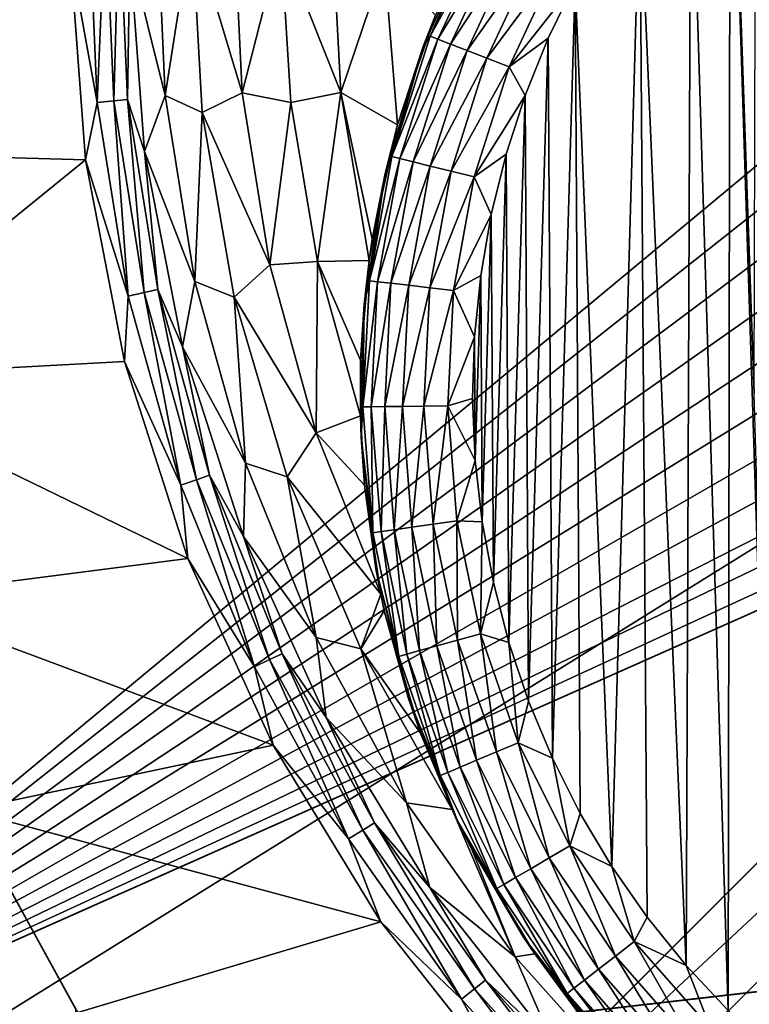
# Model space of a CAD drawing. Header units: metres. Extents: x -205 to 205, y -104 to 104.
# Tile 304 of 656: x -59.9 to -53.41, y -53.5 to -44.76. Entities that reach past the tile are written whole.
import ezdxf

# ---------------------------------------------------------------- set-up
doc = ezdxf.new("R2010")
doc.units = ezdxf.units.M
doc.layers.add('solid_01_2-CONSUMER_EHM_BOX_SW0001', color=7, linetype='CONTINUOUS')

msp = doc.modelspace()

# ---------------------------------------------------------------- linework, layer by layer
at = {"layer": 'solid_01_2-CONSUMER_EHM_BOX_SW0001'}
for points in [[(-200.010849, -74.958488), (-200.010773, 75.041512), (-0.010778, 75.04142)], [(-0.010849, -74.95858), (-200.010849, -74.958488), (-0.010778, 75.04142)], [(-43.000065, -37.458561, 75), (-63.601807, -24.424149, 75), (-63.60397, -54.56757, 75)], [(-42.945229, -38.233303, 75), (-43.000065, -37.458561, 75), (-63.60397, -54.56757, 75)], [(-61.60397, -54.567715, 72), (-61.602749, -37.567715, 72), (-45.893673, -44.798588, 72)], [(-61.602749, -37.567715, 72), (-46.696651, -43.758213, 72), (-45.893673, -44.798588, 72)], [(-42.77953, -39.000404, 75), (-42.945229, -38.233303, 75), (-63.60397, -54.56757, 75)], [(-42.505062, -39.738918, 75), (-42.77953, -39.000404, 75), (-63.60397, -54.56757, 75)], [(-42.128551, -40.429611, 75), (-42.505062, -39.738918, 75), (-63.60397, -54.56757, 75)], [(-41.657528, -41.059326, 75), (-42.128551, -40.429611, 75), (-63.60397, -54.56757, 75)], [(-41.100834, -41.616024, 75), (-41.657528, -41.059326, 75), (-63.60397, -54.56757, 75)], [(-53.370201, -48.079899, 13.5), (-53.35265, -41.170635, 13.5), (-53.584965, -42.00462, 13.5)], [(-40.471119, -42.087048, 75), (-41.100834, -41.616024, 75), (-63.60397, -54.56757, 75)], [(-53.584965, -42.00462, 13.5), (-53.93261, -42.79221, 13.5), (-53.601521, -53.559906, 13.5)], [(-53.584965, -42.00462, 13.5), (-53.601521, -53.559906, 13.5), (-53.199638, -53.934273, 13.5)], [(-53.370201, -48.079899, 13.5), (-53.584965, -42.00462, 13.5), (-53.199638, -53.934273, 13.5)], [(-39.780426, -42.463554, 75), (-40.471119, -42.087048, 75), (-63.60397, -54.56757, 75)], [(-39.041912, -42.738026, 75), (-39.780426, -42.463554, 75), (-63.60397, -54.56757, 75)], [(-38.274811, -42.903725, 75), (-39.041912, -42.738026, 75), (-63.60397, -54.56757, 75)], [(-53.93261, -42.79221, 13.5), (-54.384686, -43.515491, 13.5), (-53.97588, -53.158016, 13.5)], [(-53.93261, -42.79221, 13.5), (-53.97588, -53.158016, 13.5), (-53.601521, -53.559906, 13.5)], [(-37.500069, -42.958565, 75), (-38.274811, -42.903725, 75), (-63.60397, -54.56757, 75)], [(38.274673, -42.903759, 75), (-63.60397, -54.56757, 75), (63.596031, -54.576706, 75)], [(38.274673, -42.903759, 75), (37.499931, -42.958599, 75), (-63.60397, -54.56757, 75)], [(37.499931, -42.958599, 75), (-37.500069, -42.958565, 75), (-63.60397, -54.56757, 75)], [(-54.384686, -43.515491, 13.5), (-54.959209, -44.432053, 13.5), (-54.634624, -52.279915, 13.5)], [(-54.384686, -43.515491, 13.5), (-54.634624, -52.279915, 13.5), (-54.320827, -52.730629, 13.5)], [(-54.384686, -43.515491, 13.5), (-54.320827, -52.730629, 13.5), (-53.97588, -53.158016, 13.5)], [(-59.447224, -44.171642, 1.571667), (-59.205933, -45.493771, 1.656628), (-59.281914, -43.753517, 1.656628)], [(-59.134548, -43.755497, 1.771182), (-59.281914, -43.753517, 1.656628), (-59.205933, -45.493771, 1.656628)], [(-59.059299, -45.478954, 1.771182), (-59.134548, -43.755497, 1.771182), (-59.205933, -45.493771, 1.656628)], [(-59.01104, -43.757153, 1.911131), (-59.134548, -43.755497, 1.771182), (-59.059299, -45.478954, 1.771182)], [(-58.936405, -45.466537, 1.911131), (-59.01104, -43.757153, 1.911131), (-59.059299, -45.478954, 1.771182)], [(-58.915657, -44.166676, 2.071429), (-59.01104, -43.757153, 1.911131), (-58.936405, -45.466537, 1.911131)], [(-58.675774, -43.761654, 2.474663), (-58.915657, -44.166676, 2.071429), (-58.60281, -45.432835, 2.474663)], [(-58.675774, -43.761654, 2.474663), (-58.60281, -45.432835, 2.474663), (-58.365566, -43.922802, 2.826262)], [(-62.034679, -45.926582, 1.571667), (-59.447224, -44.171642, 1.571667), (-62.143181, -43.88271, 1.571667)], [(-58.365566, -43.922802, 2.826262), (-57.918594, -45.407337, 3.113388), (-57.993515, -43.861622, 3.113388)], [(-57.574543, -44.063522, 3.325905), (-57.993515, -43.861622, 3.113388), (-57.918594, -45.407337, 3.113388)], [(-57.043732, -45.404381, 3.45631), (-57.123497, -43.888855, 3.45631), (-57.574543, -44.063522, 3.325905)], [(-56.654812, -44.257248, 3.5), (-57.123497, -43.888855, 3.45631), (-57.043732, -45.404381, 3.45631)], [(-56.248302, -44.904716, 12.721526), (-55.773788, -43.888298, 12.721477), (-55.821178, -43.923458, 12.5)], [(-55.709034, -43.923767, 12.933121), (-55.773788, -43.888298, 12.721477), (-56.248302, -44.904716, 12.721526)], [(-58.60281, -45.432835, 2.474663), (-58.273331, -45.583607, 2.826262), (-58.365566, -43.922802, 2.826262)], [(-58.365566, -43.922802, 2.826262), (-58.273331, -45.583607, 2.826262), (-57.918594, -45.407337, 3.113388)], [(-56.309845, -44.99577, 12.5), (-55.821178, -43.923458, 12.5), (-56.200169, -44.718945, 3.5)], [(-56.248302, -44.904716, 12.721526), (-55.821178, -43.923458, 12.5), (-56.309845, -44.99577, 12.5)], [(-55.709034, -43.923767, 12.933121), (-56.248302, -44.904716, 12.721526), (-56.179523, -44.931587, 12.933167)], [(-55.709034, -43.923767, 12.933121), (-56.179523, -44.931587, 12.933167), (-55.604565, -43.980988, 13.123003)], [(-56.179523, -44.931587, 12.933167), (-56.068565, -44.974937, 13.123043), (-55.604565, -43.980988, 13.123003)], [(-55.604565, -43.980988, 13.123003), (-56.068565, -44.974937, 13.123043), (-55.465626, -44.057095, 13.281584)], [(-57.487736, -45.494236, 3.325905), (-57.574543, -44.063522, 3.325905), (-57.918594, -45.407337, 3.113388)], [(-57.043732, -45.404381, 3.45631), (-57.574543, -44.063522, 3.325905), (-57.487736, -45.494236, 3.325905)], [(-56.068565, -44.974937, 13.123043), (-55.921001, -45.032593, 13.281615), (-55.465626, -44.057095, 13.281584)], [(-55.465626, -44.057095, 13.281584), (-55.921001, -45.032593, 13.281615), (-55.299194, -44.148254, 13.400893)], [(-55.921001, -45.032593, 13.281615), (-55.744247, -45.10165, 13.400916), (-55.299194, -44.148254, 13.400893)], [(-55.299194, -44.148254, 13.400893), (-55.744247, -45.10165, 13.400916), (-55.11364, -44.249893, 13.474939)], [(-62.034679, -45.926582, 1.571667), (-59.312168, -46.002186, 1.571667), (-59.447224, -44.171642, 1.571667)], [(-59.447224, -44.171642, 1.571667), (-59.312168, -46.002186, 1.571667), (-59.205933, -45.493771, 1.656628)], [(-58.786167, -45.930004, 2.071429), (-58.915657, -44.166676, 2.071429), (-58.936405, -45.466537, 1.911131)], [(-58.60281, -45.432835, 2.474663), (-58.915657, -44.166676, 2.071429), (-58.786167, -45.930004, 2.071429)], [(-55.744247, -45.10165, 13.400916), (-55.54718, -45.178642, 13.474951), (-55.11364, -44.249893, 13.474939)], [(-55.11364, -44.249893, 13.474939), (-55.54718, -45.178642, 13.474951), (-54.959209, -44.432053, 13.5)], [(-44.356373, -44.322094, 63.120499), (-59.312485, -59.276058, 69), (-59.8363, -58.739212, 69)], [(-44.356373, -44.322094, 63.120499), (-59.8363, -58.739212, 69), (-50.740128, -49.644348, 65.42598)], [(-44.356373, -44.322094, 63.120499), (-49.73373, -50.759262, 65.447258), (-59.312485, -59.276058, 69)], [(-56.539078, -45.691349, 3.5), (-56.654812, -44.257248, 3.5), (-57.043732, -45.404381, 3.45631)], [(-56.200169, -44.718945, 3.5), (-56.654812, -44.257248, 3.5), (-56.539078, -45.691349, 3.5)], [(-55.54718, -45.178642, 13.474951), (-55.199123, -44.922646, 13.5), (-54.959209, -44.432053, 13.5)], [(-54.959209, -44.432053, 13.5), (-55.199123, -44.922646, 13.5), (-55.162643, -51.317665, 13.5)], [(-54.959209, -44.432053, 13.5), (-55.162643, -51.317665, 13.5), (-54.915691, -51.808147, 13.5)], [(-54.959209, -44.432053, 13.5), (-54.915691, -51.808147, 13.5), (-54.634624, -52.279915, 13.5)], [(-56.309845, -44.99577, 12.5), (-56.200169, -44.718945, 3.5), (-56.539078, -45.691349, 3.5)], [(-61.60397, -54.567715, 72), (-45.893673, -44.798588, 72), (-60.05587, -58.958752, 72)], [(-60.05587, -58.958752, 69), (-60.05587, -58.958752, 72), (-45.893673, -44.798588, 72)], [(-60.05587, -58.958752, 69), (-45.893673, -44.798588, 72), (-59.8363, -58.739212, 69)], [(-50.740128, -49.644348, 65.42598), (-59.8363, -58.739212, 69), (-45.893673, -44.798588, 72)], [(-56.58849, -45.973614, 12.721576), (-56.248302, -44.904716, 12.721526), (-56.309845, -44.99577, 12.5)], [(-56.179523, -44.931587, 12.933167), (-56.248302, -44.904716, 12.721526), (-56.58849, -45.973614, 12.721576)], [(-56.179523, -44.931587, 12.933167), (-56.58849, -45.973614, 12.721576), (-56.516823, -45.99144, 12.933213)], [(-56.179523, -44.931587, 12.933167), (-56.516823, -45.99144, 12.933213), (-56.068565, -44.974937, 13.123043)], [(-55.54718, -45.178642, 13.474951), (-55.404644, -45.430988, 13.5), (-55.199123, -44.922646, 13.5)], [(-55.199123, -44.922646, 13.5), (-55.404644, -45.430988, 13.5), (-55.374268, -50.81086, 13.5)], [(-55.199123, -44.922646, 13.5), (-55.374268, -50.81086, 13.5), (-55.162643, -51.317665, 13.5)], [(-56.649998, -46.124016, 12.5), (-56.309845, -44.99577, 12.5), (-56.539078, -45.691349, 3.5)], [(-56.58849, -45.973614, 12.721576), (-56.309845, -44.99577, 12.5), (-56.649998, -46.124016, 12.5)], [(-56.516823, -45.99144, 12.933213), (-56.401211, -46.020199, 13.123083), (-56.068565, -44.974937, 13.123043)], [(-56.068565, -44.974937, 13.123043), (-56.401211, -46.020199, 13.123083), (-55.921001, -45.032593, 13.281615)], [(-56.401211, -46.020199, 13.123083), (-56.247463, -46.058445, 13.281647), (-55.921001, -45.032593, 13.281615)], [(-55.921001, -45.032593, 13.281615), (-56.247463, -46.058445, 13.281647), (-55.744247, -45.10165, 13.400916)], [(-56.247463, -46.058445, 13.281647), (-56.063301, -46.104259, 13.400938), (-55.744247, -45.10165, 13.400916)], [(-55.744247, -45.10165, 13.400916), (-56.063301, -46.104259, 13.400938), (-55.54718, -45.178642, 13.474951)], [(-56.063301, -46.104259, 13.400938), (-55.857983, -46.155334, 13.474962), (-55.54718, -45.178642, 13.474951)], [(-55.54718, -45.178642, 13.474951), (-55.857983, -46.155334, 13.474962), (-55.404644, -45.430988, 13.5)], [(-58.936405, -45.466537, 1.911131), (-59.059299, -45.478954, 1.771182), (-58.788292, -47.182636, 1.771182)], [(-58.66761, -47.156307, 1.911131), (-58.936405, -45.466537, 1.911131), (-58.788292, -47.182636, 1.771182)], [(-58.786167, -45.930004, 2.071429), (-58.936405, -45.466537, 1.911131), (-58.66761, -47.156307, 1.911131)], [(-58.60281, -45.432835, 2.474663), (-58.786167, -45.930004, 2.071429), (-58.340023, -47.084835, 2.474663)], [(-58.60281, -45.432835, 2.474663), (-58.340023, -47.084835, 2.474663), (-58.273331, -45.583607, 2.826262)], [(-58.273331, -45.583607, 2.826262), (-57.673328, -46.935307, 3.113388), (-57.918594, -45.407337, 3.113388)], [(-57.487736, -45.494236, 3.325905), (-57.918594, -45.407337, 3.113388), (-57.673328, -46.935307, 3.113388)], [(-57.043732, -45.404381, 3.45631), (-57.487736, -45.494236, 3.325905), (-57.250439, -46.907803, 3.325905)], [(-56.790977, -46.896324, 3.456208), (-57.043732, -45.404381, 3.45631), (-57.250439, -46.907803, 3.325905)], [(-56.763023, -46.707039, 3.468195), (-57.043732, -45.404381, 3.45631), (-56.790977, -46.896324, 3.456208)], [(-56.763023, -46.707039, 3.468195), (-56.539078, -45.691349, 3.5), (-57.043732, -45.404381, 3.45631)], [(-55.857983, -46.155334, 13.474962), (-55.574078, -45.953884, 13.5), (-55.404644, -45.430988, 13.5)], [(-55.404644, -45.430988, 13.5), (-55.574078, -45.953884, 13.5), (-55.549503, -50.290211, 13.5)], [(-55.404644, -45.430988, 13.5), (-55.549503, -50.290211, 13.5), (-55.374268, -50.81086, 13.5)], [(-59.312168, -46.002186, 1.571667), (-58.932281, -47.214054, 1.656628), (-59.205933, -45.493771, 1.656628)], [(-59.059299, -45.478954, 1.771182), (-59.205933, -45.493771, 1.656628), (-58.932281, -47.214054, 1.656628)], [(-58.788292, -47.182636, 1.771182), (-59.059299, -45.478954, 1.771182), (-58.932281, -47.214054, 1.656628)], [(-57.250439, -46.907803, 3.325905), (-57.487736, -45.494236, 3.325905), (-57.673328, -46.935307, 3.113388)], [(-58.340023, -47.084835, 2.474663), (-57.989594, -47.222591, 2.826262), (-58.273331, -45.583607, 2.826262)], [(-58.273331, -45.583607, 2.826262), (-57.989594, -47.222591, 2.826262), (-57.673328, -46.935307, 3.113388)], [(-56.649998, -46.124016, 12.5), (-56.539078, -45.691349, 3.5), (-56.763023, -46.707039, 3.468195)], [(-58.21785, -60.563206, 72), (-58.995285, -60.019485, 72), (-44.833088, -45.859322, 72)], [(-44.833088, -45.859322, 69.5), (-44.833088, -45.859322, 72), (-58.995285, -60.019485, 72)], [(-49.73373, -50.759262, 65.447258), (-44.833088, -45.859322, 69.5), (-58.995285, -60.019485, 72)], [(-57.374626, -60.996548, 72), (-58.21785, -60.563206, 72), (-44.833088, -45.859322, 72)], [(-56.479488, -61.312283, 72), (-57.374626, -60.996548, 72), (-44.833088, -45.859322, 72)], [(-55.550991, -61.50386, 72), (-56.479488, -61.312283, 72), (-44.833088, -45.859322, 72)], [(-54.604473, -61.568218, 72), (-55.550991, -61.50386, 72), (-44.833088, -45.859322, 72)], [(-43.792831, -46.662453, 72), (-54.604473, -61.568218, 72), (-44.833088, -45.859322, 72)], [(-61.700043, -47.941849, 1.571667), (-59.312168, -46.002186, 1.571667), (-62.034679, -45.926582, 1.571667)], [(-58.448803, -47.665592, 2.071429), (-58.786167, -45.930004, 2.071429), (-58.66761, -47.156307, 1.911131)], [(-58.340023, -47.084835, 2.474663), (-58.786167, -45.930004, 2.071429), (-58.448803, -47.665592, 2.071429)], [(-56.788734, -47.07732, 12.721626), (-56.58849, -45.973614, 12.721576), (-56.649998, -46.124016, 12.5)], [(-56.516823, -45.99144, 12.933213), (-56.58849, -45.973614, 12.721576), (-56.788734, -47.07732, 12.721626)], [(-56.516823, -45.99144, 12.933213), (-56.788734, -47.07732, 12.721626), (-56.715359, -47.085804, 12.933259)], [(-56.516823, -45.99144, 12.933213), (-56.715359, -47.085804, 12.933259), (-56.401211, -46.020199, 13.123083)], [(-55.857983, -46.155334, 13.474962), (-55.706123, -46.48793, 13.5), (-55.574078, -45.953884, 13.5)], [(-55.574078, -45.953884, 13.5), (-55.706123, -46.48793, 13.5), (-55.687447, -49.75835, 13.5)], [(-55.574078, -45.953884, 13.5), (-55.687447, -49.75835, 13.5), (-55.549503, -50.290211, 13.5)], [(-61.700043, -47.941849, 1.571667), (-58.964279, -47.795055, 1.571667), (-59.312168, -46.002186, 1.571667)], [(-59.312168, -46.002186, 1.571667), (-58.964279, -47.795055, 1.571667), (-58.932281, -47.214054, 1.656628)], [(-56.715359, -47.085804, 12.933259), (-56.597004, -47.099495, 13.123123), (-56.401211, -46.020199, 13.123083)], [(-56.401211, -46.020199, 13.123083), (-56.597004, -47.099495, 13.123123), (-56.247463, -46.058445, 13.281647)], [(-56.597004, -47.099495, 13.123123), (-56.43961, -47.117702, 13.281679), (-56.247463, -46.058445, 13.281647)], [(-56.247463, -46.058445, 13.281647), (-56.43961, -47.117702, 13.281679), (-56.063301, -46.104259, 13.400938)], [(-56.835461, -47.287739, 12.5), (-56.649998, -46.124016, 12.5), (-56.790977, -46.896324, 3.456208)], [(-56.788734, -47.07732, 12.721626), (-56.649998, -46.124016, 12.5), (-56.835461, -47.287739, 12.5)], [(-56.649998, -46.124016, 12.5), (-56.763023, -46.707039, 3.468195), (-56.790977, -46.896324, 3.456208)], [(-56.43961, -47.117702, 13.281679), (-56.251087, -47.139507, 13.40096), (-56.063301, -46.104259, 13.400938)], [(-56.063301, -46.104259, 13.400938), (-56.251087, -47.139507, 13.40096), (-55.857983, -46.155334, 13.474962)], [(-56.251087, -47.139507, 13.40096), (-56.040909, -47.163818, 13.474974), (-55.857983, -46.155334, 13.474962)], [(-55.857983, -46.155334, 13.474962), (-56.040909, -47.163818, 13.474974), (-55.706123, -46.48793, 13.5)], [(-56.040909, -47.163818, 13.474974), (-55.7999, -47.029636, 13.5), (-55.706123, -46.48793, 13.5)], [(-55.706123, -46.48793, 13.5), (-55.7999, -47.029636, 13.5), (-55.787342, -49.218132, 13.5)], [(-55.706123, -46.48793, 13.5), (-55.787342, -49.218132, 13.5), (-55.687447, -49.75835, 13.5)], [(-43.792831, -46.662453, 72), (-42.664738, -47.335518, 72), (-54.604473, -61.568218, 72)], [(-57.989594, -47.222591, 2.826262), (-57.260719, -48.426815, 3.113388), (-57.673328, -46.935307, 3.113388)], [(-57.250439, -46.907803, 3.325905), (-57.673328, -46.935307, 3.113388), (-57.260719, -48.426815, 3.113388)], [(-56.869148, -48.277954, 3.325761), (-57.250439, -46.907803, 3.325905), (-57.260719, -48.426815, 3.113388)], [(-56.866367, -47.783382, 3.380095), (-56.790977, -46.896324, 3.456208), (-57.250439, -46.907803, 3.325905)], [(-56.866367, -47.783382, 3.380095), (-57.250439, -46.907803, 3.325905), (-56.869148, -48.277954, 3.325761)], [(-56.835461, -47.287739, 12.5), (-56.790977, -46.896324, 3.456208), (-56.866367, -47.783382, 3.380095)], [(-56.040909, -47.163818, 13.474974), (-55.854988, -47.575893, 13.5), (-55.7999, -47.029636, 13.5)], [(-55.7999, -47.029636, 13.5), (-55.854988, -47.575893, 13.5), (-55.848698, -48.672512, 13.5)], [(-55.7999, -47.029636, 13.5), (-55.848698, -48.672512, 13.5), (-55.787342, -49.218132, 13.5)], [(-58.340023, -47.084835, 2.474663), (-58.448803, -47.665592, 2.071429), (-57.890831, -48.696167, 2.474663)], [(-58.340023, -47.084835, 2.474663), (-57.890831, -48.696167, 2.474663), (-57.989594, -47.222591, 2.826262)], [(-56.845718, -48.197594, 12.721676), (-56.788734, -47.07732, 12.721626), (-56.835461, -47.287739, 12.5)], [(-56.715359, -47.085804, 12.933259), (-56.788734, -47.07732, 12.721626), (-56.845718, -48.197594, 12.721676)], [(-56.715359, -47.085804, 12.933259), (-56.845718, -48.197594, 12.721676), (-56.771851, -48.196594, 12.933305)], [(-56.715359, -47.085804, 12.933259), (-56.771851, -48.196594, 12.933305), (-56.597004, -47.099495, 13.123123)], [(-56.771851, -48.196594, 12.933305), (-56.652706, -48.194988, 13.123163), (-56.597004, -47.099495, 13.123123)], [(-56.597004, -47.099495, 13.123123), (-56.652706, -48.194988, 13.123163), (-56.43961, -47.117702, 13.281679)], [(-56.652706, -48.194988, 13.123163), (-56.49427, -48.192852, 13.281711), (-56.43961, -47.117702, 13.281679)], [(-56.43961, -47.117702, 13.281679), (-56.49427, -48.192852, 13.281711), (-56.251087, -47.139507, 13.40096)], [(-58.964279, -47.795055, 1.571667), (-58.464523, -48.891987, 1.656628), (-58.932281, -47.214054, 1.656628)], [(-58.788292, -47.182636, 1.771182), (-58.932281, -47.214054, 1.656628), (-58.464523, -48.891987, 1.656628)], [(-58.66761, -47.156307, 1.911131), (-58.788292, -47.182636, 1.771182), (-58.325047, -48.844379, 1.771182)], [(-58.325047, -48.844379, 1.771182), (-58.788292, -47.182636, 1.771182), (-58.464523, -48.891987, 1.656628)], [(-58.208149, -48.804478, 1.911131), (-58.66761, -47.156307, 1.911131), (-58.325047, -48.844379, 1.771182)], [(-58.448803, -47.665592, 2.071429), (-58.66761, -47.156307, 1.911131), (-58.208149, -48.804478, 1.911131)], [(-57.989594, -47.222591, 2.826262), (-57.518158, -48.817753, 2.826262), (-57.260719, -48.426815, 3.113388)], [(-57.890831, -48.696167, 2.474663), (-57.518158, -48.817753, 2.826262), (-57.989594, -47.222591, 2.826262)], [(-56.49427, -48.192852, 13.281711), (-56.304504, -48.190289, 13.400982), (-56.251087, -47.139507, 13.40096)], [(-56.251087, -47.139507, 13.40096), (-56.304504, -48.190289, 13.400982), (-56.040909, -47.163818, 13.474974)], [(-56.304504, -48.190289, 13.400982), (-56.092937, -48.187435, 13.474984), (-56.040909, -47.163818, 13.474974)], [(-56.040909, -47.163818, 13.474974), (-56.092937, -48.187435, 13.474984), (-55.854988, -47.575893, 13.5)], [(-56.835461, -47.287739, 12.5), (-56.866367, -47.783382, 3.380095), (-56.869148, -48.277954, 3.325761)], [(-56.862877, -48.465828, 12.5), (-56.835461, -47.287739, 12.5), (-56.869148, -48.277954, 3.325761)], [(-56.845718, -48.197594, 12.721676), (-56.835461, -47.287739, 12.5), (-56.862877, -48.465828, 12.5)], [(-42.664738, -47.335518, 72), (-41.463902, -47.869511, 72), (-54.604473, -61.568218, 72)], [(-56.092937, -48.187435, 13.474984), (-55.871262, -48.124283, 13.5), (-55.854988, -47.575893, 13.5)], [(-55.854988, -47.575893, 13.5), (-55.871262, -48.124283, 13.5), (-55.848698, -48.672512, 13.5)], [(-57.908314, -49.34903, 2.071429), (-58.448803, -47.665592, 2.071429), (-58.208149, -48.804478, 1.911131)], [(-57.890831, -48.696167, 2.474663), (-58.448803, -47.665592, 2.071429), (-57.908314, -49.34903, 2.071429)], [(-61.700043, -47.941849, 1.571667), (-58.402523, -49.543301, 1.571667), (-58.964279, -47.795055, 1.571667)], [(-58.964279, -47.795055, 1.571667), (-58.402523, -49.543301, 1.571667), (-58.464523, -48.891987, 1.656628)], [(-41.463902, -47.869511, 72), (-40.207951, -48.256481, 72), (-54.604473, -61.568218, 72)], [(-61.143639, -49.89621, 1.571667), (-58.402523, -49.543301, 1.571667), (-61.700043, -47.941849, 1.571667)], [(-56.092937, -48.187435, 13.474984), (-55.848698, -48.672512, 13.5), (-55.871262, -48.124283, 13.5)], [(-56.758507, -49.315918, 12.721725), (-56.845718, -48.197594, 12.721676), (-56.862877, -48.465828, 12.5)], [(-56.771851, -48.196594, 12.933305), (-56.845718, -48.197594, 12.721676), (-56.758507, -49.315918, 12.721725)], [(-56.771851, -48.196594, 12.933305), (-56.685368, -49.30545, 12.933351), (-56.652706, -48.194988, 13.123163)], [(-56.771851, -48.196594, 12.933305), (-56.758507, -49.315918, 12.721725), (-56.685368, -49.30545, 12.933351)], [(-56.685368, -49.30545, 12.933351), (-56.567406, -49.28857, 13.123202), (-56.652706, -48.194988, 13.123163)], [(-56.652706, -48.194988, 13.123163), (-56.567406, -49.28857, 13.123202), (-56.49427, -48.192852, 13.281711)], [(-56.567406, -49.28857, 13.123202), (-56.410542, -49.266121, 13.281742), (-56.49427, -48.192852, 13.281711)], [(-56.49427, -48.192852, 13.281711), (-56.410542, -49.266121, 13.281742), (-56.304504, -48.190289, 13.400982)], [(-56.410542, -49.266121, 13.281742), (-56.222668, -49.239235, 13.401004), (-56.304504, -48.190289, 13.400982)], [(-56.304504, -48.190289, 13.400982), (-56.222668, -49.239235, 13.401004), (-56.092937, -48.187435, 13.474984)], [(-56.222668, -49.239235, 13.401004), (-56.013214, -49.209259, 13.474996), (-56.092937, -48.187435, 13.474984)], [(-56.092937, -48.187435, 13.474984), (-56.013214, -49.209259, 13.474996), (-55.848698, -48.672512, 13.5)], [(-40.207951, -48.256481, 72), (-38.915398, -48.490837, 72), (-54.604473, -61.568218, 72)], [(-56.833485, -48.893486, 3.2489), (-56.869148, -48.277954, 3.325761), (-57.260719, -48.426815, 3.113388)], [(-56.862877, -48.465828, 12.5), (-56.869148, -48.277954, 3.325761), (-56.833485, -48.893486, 3.2489)], [(-57.518158, -48.817753, 2.826262), (-56.688396, -49.860027, 3.112826), (-57.260719, -48.426815, 3.113388)], [(-56.833485, -48.893486, 3.2489), (-57.260719, -48.426815, 3.113388), (-56.688396, -49.860027, 3.112826)], [(-56.731743, -49.636917, 12.5), (-56.862877, -48.465828, 12.5), (-56.833485, -48.893486, 3.2489)], [(-56.758507, -49.315918, 12.721725), (-56.862877, -48.465828, 12.5), (-56.731743, -49.636917, 12.5)], [(-38.915398, -48.490837, 72), (-37.603539, -48.569439, 72), (-54.604473, -61.568218, 72)], [(-37.603539, -48.569439, 72), (-37.604473, -61.569439, 72), (-54.604473, -61.568218, 72)], [(-57.890831, -48.696167, 2.474663), (-57.908314, -49.34903, 2.071429), (-57.261078, -50.245869, 2.474663)], [(-57.890831, -48.696167, 2.474663), (-57.261078, -50.245869, 2.474663), (-57.518158, -48.817753, 2.826262)], [(-56.013214, -49.209259, 13.474996), (-55.787342, -49.218132, 13.5), (-55.848698, -48.672512, 13.5)], [(-58.325047, -48.844379, 1.771182), (-58.464523, -48.891987, 1.656628), (-57.808743, -50.505741, 1.656628)], [(-58.208149, -48.804478, 1.911131), (-58.325047, -48.844379, 1.771182), (-57.675594, -50.442562, 1.771182)], [(-57.675594, -50.442562, 1.771182), (-58.325047, -48.844379, 1.771182), (-57.808743, -50.505741, 1.656628)], [(-57.563999, -50.38961, 1.911131), (-58.208149, -48.804478, 1.911131), (-57.675594, -50.442562, 1.771182)], [(-57.908314, -49.34903, 2.071429), (-58.208149, -48.804478, 1.911131), (-57.563999, -50.38961, 1.911131)], [(-57.518158, -48.817753, 2.826262), (-56.865364, -50.347664, 2.826262), (-56.688396, -49.860027, 3.112826)], [(-57.261078, -50.245869, 2.474663), (-56.865364, -50.347664, 2.826262), (-57.518158, -48.817753, 2.826262)], [(-58.402523, -49.543301, 1.571667), (-57.808743, -50.505741, 1.656628), (-58.464523, -48.891987, 1.656628)], [(-56.731743, -49.636917, 12.5), (-56.833485, -48.893486, 3.2489), (-56.688396, -49.860027, 3.112826)], [(-56.222668, -49.239235, 13.401004), (-56.006931, -50.269005, 13.401027), (-56.013214, -49.209259, 13.474996)], [(-56.013214, -49.209259, 13.474996), (-55.803051, -50.212406, 13.475007), (-55.787342, -49.218132, 13.5)], [(-56.006931, -50.269005, 13.401027), (-55.803051, -50.212406, 13.475007), (-56.013214, -49.209259, 13.474996)], [(-55.803051, -50.212406, 13.475007), (-55.687447, -49.75835, 13.5), (-55.787342, -49.218132, 13.5)], [(-56.685368, -49.30545, 12.933351), (-56.758507, -49.315918, 12.721725), (-56.528538, -50.413811, 12.721775)], [(-56.528538, -50.413811, 12.721775), (-56.758507, -49.315918, 12.721725), (-56.731743, -49.636917, 12.5)], [(-56.685368, -49.30545, 12.933351), (-56.457336, -50.394043, 12.933396), (-56.567406, -49.28857, 13.123202)], [(-56.685368, -49.30545, 12.933351), (-56.528538, -50.413811, 12.721775), (-56.457336, -50.394043, 12.933396)], [(-56.567406, -49.28857, 13.123202), (-56.342503, -50.362164, 13.123242), (-56.410542, -49.266121, 13.281742)], [(-56.457336, -50.394043, 12.933396), (-56.342503, -50.362164, 13.123242), (-56.567406, -49.28857, 13.123202)], [(-56.410542, -49.266121, 13.281742), (-56.189812, -50.319775, 13.281775), (-56.222668, -49.239235, 13.401004)], [(-56.342503, -50.362164, 13.123242), (-56.189812, -50.319775, 13.281775), (-56.410542, -49.266121, 13.281742)], [(-56.189812, -50.319775, 13.281775), (-56.006931, -50.269005, 13.401027), (-56.222668, -49.239235, 13.401004)], [(-57.172298, -50.956627, 2.071429), (-57.908314, -49.34903, 2.071429), (-57.563999, -50.38961, 1.911131)], [(-57.261078, -50.245869, 2.474663), (-57.908314, -49.34903, 2.071429), (-57.172298, -50.956627, 2.071429)], [(-61.143639, -49.89621, 1.571667), (-57.642841, -51.203484, 1.571667), (-58.402523, -49.543301, 1.571667)], [(-58.402523, -49.543301, 1.571667), (-57.642841, -51.203484, 1.571667), (-57.808743, -50.505741, 1.656628)], [(-56.731743, -49.636917, 12.5), (-56.688396, -49.860027, 3.112826), (-56.656197, -50.008511, 3.090808)], [(-56.444439, -50.779766, 12.5), (-56.731743, -49.636917, 12.5), (-56.656197, -50.008511, 3.090808)], [(-56.528538, -50.413811, 12.721775), (-56.731743, -49.636917, 12.5), (-56.444439, -50.779766, 12.5)], [(-55.803051, -50.212406, 13.475007), (-55.549503, -50.290211, 13.5), (-55.687447, -49.75835, 13.5)], [(-60.370338, -51.778122, 1.571667), (-57.642841, -51.203484, 1.571667), (-61.143639, -49.89621, 1.571667)], [(-56.865364, -50.347664, 2.826262), (-56.656197, -50.008511, 3.090808), (-56.688396, -49.860027, 3.112826)], [(-56.865364, -50.347664, 2.826262), (-56.335278, -51.095596, 2.925665), (-56.656197, -50.008511, 3.090808)], [(-56.444439, -50.779766, 12.5), (-56.656197, -50.008511, 3.090808), (-56.335278, -51.095596, 2.925665)], [(-57.261078, -50.245869, 2.474663), (-57.172298, -50.956627, 2.071429), (-56.458954, -51.713783, 2.474663)], [(-57.261078, -50.245869, 2.474663), (-56.458954, -51.713783, 2.474663), (-56.865364, -50.347664, 2.826262)], [(-56.189812, -50.319775, 13.281775), (-55.835724, -51.336399, 13.281806), (-56.006931, -50.269005, 13.401027)], [(-56.006931, -50.269005, 13.401027), (-55.660866, -51.262581, 13.401049), (-55.803051, -50.212406, 13.475007)], [(-55.835724, -51.336399, 13.281806), (-55.660866, -51.262581, 13.401049), (-56.006931, -50.269005, 13.401027)], [(-55.803051, -50.212406, 13.475007), (-55.465927, -51.18029, 13.475019), (-55.549503, -50.290211, 13.5)], [(-55.660866, -51.262581, 13.401049), (-55.465927, -51.18029, 13.475019), (-55.803051, -50.212406, 13.475007)], [(-56.865364, -50.347664, 2.826262), (-56.05418, -51.772217, 2.825134), (-56.335278, -51.095596, 2.925665)], [(-56.458954, -51.713783, 2.474663), (-56.05418, -51.772217, 2.825134), (-56.865364, -50.347664, 2.826262)], [(-56.457336, -50.394043, 12.933396), (-56.091526, -51.444382, 12.933442), (-56.342503, -50.362164, 13.123242)], [(-56.342503, -50.362164, 13.123242), (-55.981724, -51.398029, 13.123282), (-56.189812, -50.319775, 13.281775)], [(-56.091526, -51.444382, 12.933442), (-55.981724, -51.398029, 13.123282), (-56.342503, -50.362164, 13.123242)], [(-55.981724, -51.398029, 13.123282), (-55.835724, -51.336399, 13.281806), (-56.189812, -50.319775, 13.281775)], [(-55.465927, -51.18029, 13.475019), (-55.374268, -50.81086, 13.5), (-55.549503, -50.290211, 13.5)], [(-57.675594, -50.442562, 1.771182), (-57.808743, -50.505741, 1.656628), (-56.973469, -52.034325, 1.656628)], [(-57.563999, -50.38961, 1.911131), (-57.675594, -50.442562, 1.771182), (-56.848381, -51.956394, 1.771182)], [(-56.848381, -51.956394, 1.771182), (-57.675594, -50.442562, 1.771182), (-56.973469, -52.034325, 1.656628)], [(-56.743542, -51.891079, 1.911131), (-57.563999, -50.38961, 1.911131), (-56.848381, -51.956394, 1.771182)], [(-57.172298, -50.956627, 2.071429), (-57.563999, -50.38961, 1.911131), (-56.743542, -51.891079, 1.911131)], [(-56.457336, -50.394043, 12.933396), (-56.528538, -50.413811, 12.721775), (-56.159615, -51.473125, 12.721825)], [(-56.159615, -51.473125, 12.721825), (-56.528538, -50.413811, 12.721775), (-56.444439, -50.779766, 12.5)], [(-56.457336, -50.394043, 12.933396), (-56.159615, -51.473125, 12.721825), (-56.091526, -51.444382, 12.933442)], [(-57.642841, -51.203484, 1.571667), (-56.973469, -52.034325, 1.656628), (-57.808743, -50.505741, 1.656628)], [(-49.73373, -50.759262, 65.447258), (-58.775715, -59.799946, 69), (-59.312485, -59.276058, 69)], [(-49.73373, -50.759262, 65.447258), (-58.995285, -60.019485, 72), (-58.775715, -59.799946, 69)], [(-56.444439, -50.779766, 12.5), (-56.335278, -51.095596, 2.925665), (-56.05418, -51.772217, 2.825134)], [(-56.006176, -51.873646, 12.5), (-56.444439, -50.779766, 12.5), (-56.05418, -51.772217, 2.825134)], [(-56.159615, -51.473125, 12.721825), (-56.444439, -50.779766, 12.5), (-56.006176, -51.873646, 12.5)], [(-55.465927, -51.18029, 13.475019), (-55.162643, -51.317665, 13.5), (-55.374268, -50.81086, 13.5)], [(-56.251114, -52.465767, 2.071429), (-57.172298, -50.956627, 2.071429), (-56.743542, -51.891079, 1.911131)], [(-56.458954, -51.713783, 2.474663), (-57.172298, -50.956627, 2.071429), (-56.251114, -52.465767, 2.071429)], [(-60.370338, -51.778122, 1.571667), (-56.685692, -52.771122, 1.571667), (-57.642841, -51.203484, 1.571667)], [(-57.642841, -51.203484, 1.571667), (-56.685692, -52.771122, 1.571667), (-56.973469, -52.034325, 1.656628)], [(-55.660866, -51.262581, 13.401049), (-55.190189, -52.203545, 13.401071), (-55.465927, -51.18029, 13.475019)], [(-55.465927, -51.18029, 13.475019), (-55.007416, -52.09692, 13.47503), (-55.162643, -51.317665, 13.5)], [(-55.190189, -52.203545, 13.401071), (-55.007416, -52.09692, 13.47503), (-55.465927, -51.18029, 13.475019)], [(-55.835724, -51.336399, 13.281806), (-55.354137, -52.299187, 13.281837), (-55.660866, -51.262581, 13.401049)], [(-55.354137, -52.299187, 13.281837), (-55.190189, -52.203545, 13.401071), (-55.660866, -51.262581, 13.401049)], [(-55.007416, -52.09692, 13.47503), (-54.915691, -51.808147, 13.5), (-55.162643, -51.317665, 13.5)], [(-56.091526, -51.444382, 12.933442), (-55.593987, -52.439106, 12.933489), (-55.981724, -51.398029, 13.123282)], [(-55.981724, -51.398029, 13.123282), (-55.491032, -52.379044, 13.123322), (-55.835724, -51.336399, 13.281806)], [(-55.593987, -52.439106, 12.933489), (-55.491032, -52.379044, 13.123322), (-55.981724, -51.398029, 13.123282)], [(-55.491032, -52.379044, 13.123322), (-55.354137, -52.299187, 13.281837), (-55.835724, -51.336399, 13.281806)], [(-56.091526, -51.444382, 12.933442), (-56.159615, -51.473125, 12.721825), (-55.657833, -52.476353, 12.721874)], [(-55.657833, -52.476353, 12.721874), (-56.159615, -51.473125, 12.721825), (-56.006176, -51.873646, 12.5)], [(-56.091526, -51.444382, 12.933442), (-55.657833, -52.476353, 12.721874), (-55.593987, -52.439106, 12.933489)], [(-59.397438, -53.549908, 1.5), (-60.388844, -51.739597, 1.5), (-59.897881, -62.702251, 1.5)], [(-60.370338, -51.778122, 1.571667), (-60.388844, -51.739597, 1.5), (-59.397438, -53.549908, 1.5)], [(-56.458954, -51.713783, 2.474663), (-56.251114, -52.465767, 2.071429), (-55.4949, -53.080811, 2.474663)], [(-56.458954, -51.713783, 2.474663), (-55.4949, -53.080811, 2.474663), (-56.05418, -51.772217, 2.825134)], [(-59.378208, -53.57753, 1.571667), (-60.370338, -51.778122, 1.571667), (-59.397438, -53.549908, 1.5)], [(-59.378208, -53.57753, 1.571667), (-56.685692, -52.771122, 1.571667), (-60.370338, -51.778122, 1.571667)], [(-55.4949, -53.080811, 2.474663), (-55.882565, -52.120506, 2.776217), (-56.05418, -51.772217, 2.825134)], [(-56.006176, -51.873646, 12.5), (-56.05418, -51.772217, 2.825134), (-55.882565, -52.120506, 2.776217)], [(-55.007416, -52.09692, 13.47503), (-54.634624, -52.279915, 13.5), (-54.915691, -51.808147, 13.5)], [(-56.743542, -51.891079, 1.911131), (-56.848381, -51.956394, 1.771182), (-55.854164, -53.366188, 1.771182)], [(-55.757446, -53.28936, 1.911131), (-56.743542, -51.891079, 1.911131), (-55.854164, -53.366188, 1.771182)], [(-56.251114, -52.465767, 2.071429), (-56.743542, -51.891079, 1.911131), (-55.757446, -53.28936, 1.911131)], [(-55.424904, -52.898716, 12.5), (-56.006176, -51.873646, 12.5), (-55.882565, -52.120506, 2.776217)], [(-55.657833, -52.476353, 12.721874), (-56.006176, -51.873646, 12.5), (-55.424904, -52.898716, 12.5)], [(-56.848381, -51.956394, 1.771182), (-56.973469, -52.034325, 1.656628), (-55.969566, -53.457855, 1.656628)], [(-55.854164, -53.366188, 1.771182), (-56.848381, -51.956394, 1.771182), (-55.969566, -53.457855, 1.656628)], [(-56.685692, -52.771122, 1.571667), (-55.969566, -53.457855, 1.656628), (-56.973469, -52.034325, 1.656628)], [(-55.4949, -53.080811, 2.474663), (-55.31852, -53.056206, 2.664166), (-55.882565, -52.120506, 2.776217)], [(-55.424904, -52.898716, 12.5), (-55.882565, -52.120506, 2.776217), (-55.31852, -53.056206, 2.664166)], [(-55.190189, -52.203545, 13.401071), (-54.602684, -53.07634, 13.401093), (-55.007416, -52.09692, 13.47503)], [(-55.007416, -52.09692, 13.47503), (-54.435097, -52.947147, 13.475041), (-54.634624, -52.279915, 13.5)], [(-54.602684, -53.07634, 13.401093), (-54.435097, -52.947147, 13.475041), (-55.007416, -52.09692, 13.47503)], [(-55.354137, -52.299187, 13.281837), (-54.753014, -53.19223, 13.28187), (-55.190189, -52.203545, 13.401071)], [(-54.753014, -53.19223, 13.28187), (-54.602684, -53.07634, 13.401093), (-55.190189, -52.203545, 13.401071)], [(-54.435097, -52.947147, 13.475041), (-54.320827, -52.730629, 13.5), (-54.634624, -52.279915, 13.5)], [(-55.593987, -52.439106, 12.933489), (-54.972942, -53.361774, 12.933535), (-55.491032, -52.379044, 13.123322)], [(-55.491032, -52.379044, 13.123322), (-54.878536, -53.288994, 13.123363), (-55.354137, -52.299187, 13.281837)], [(-54.972942, -53.361774, 12.933535), (-54.878536, -53.288994, 13.123363), (-55.491032, -52.379044, 13.123322)], [(-54.878536, -53.288994, 13.123363), (-54.753014, -53.19223, 13.28187), (-55.354137, -52.299187, 13.281837)], [(-55.157722, -53.855221, 2.071429), (-56.251114, -52.465767, 2.071429), (-55.757446, -53.28936, 1.911131)], [(-55.4949, -53.080811, 2.474663), (-56.251114, -52.465767, 2.071429), (-55.157722, -53.855221, 2.071429)], [(-55.593987, -52.439106, 12.933489), (-55.657833, -52.476353, 12.721874), (-55.03149, -53.40691, 12.721924)], [(-55.593987, -52.439106, 12.933489), (-55.03149, -53.40691, 12.721924), (-54.972942, -53.361774, 12.933535)], [(-55.03149, -53.40691, 12.721924), (-55.657833, -52.476353, 12.721874), (-55.424904, -52.898716, 12.5)], [(-54.435097, -52.947147, 13.475041), (-53.97588, -53.158016, 13.5), (-54.320827, -52.730629, 13.5)], [(-59.378208, -53.57753, 1.571667), (-55.556915, -54.20575, 1.571667), (-56.685692, -52.771122, 1.571667)], [(-56.685692, -52.771122, 1.571667), (-55.556915, -54.20575, 1.571667), (-55.969566, -53.457855, 1.656628)], [(-54.711166, -53.836388, 12.5), (-55.424904, -52.898716, 12.5), (-55.31852, -53.056206, 2.664166)], [(-55.03149, -53.40691, 12.721924), (-55.424904, -52.898716, 12.5), (-54.711166, -53.836388, 12.5)], [(-54.602684, -53.07634, 13.401093), (-53.908058, -53.866539, 13.401114), (-54.435097, -52.947147, 13.475041)], [(-54.435097, -52.947147, 13.475041), (-53.75843, -53.716911, 13.475053), (-53.97588, -53.158016, 13.5)], [(-53.908058, -53.866539, 13.401114), (-53.75843, -53.716911, 13.475053), (-54.435097, -52.947147, 13.475041)], [(-55.4949, -53.080811, 2.474663), (-54.381451, -54.329166, 2.474663), (-55.31852, -53.056206, 2.664166)], [(-55.4949, -53.080811, 2.474663), (-55.157722, -53.855221, 2.071429), (-54.381451, -54.329166, 2.474663)], [(-54.381451, -54.329166, 2.474663), (-54.661758, -53.89246, 2.604727), (-55.31852, -53.056206, 2.664166)], [(-54.711166, -53.836388, 12.5), (-55.31852, -53.056206, 2.664166), (-54.661758, -53.89246, 2.604727)], [(-54.753014, -53.19223, 13.28187), (-54.042286, -54.000767, 13.281901), (-54.602684, -53.07634, 13.401093)], [(-54.042286, -54.000767, 13.281901), (-53.908058, -53.866539, 13.401114), (-54.602684, -53.07634, 13.401093)], [(-53.75843, -53.716911, 13.475053), (-53.601521, -53.559906, 13.5), (-53.97588, -53.158016, 13.5)], [(-54.878536, -53.288994, 13.123363), (-54.154362, -54.112843, 13.123402), (-54.753014, -53.19223, 13.28187)], [(-54.154362, -54.112843, 13.123402), (-54.042286, -54.000767, 13.281901), (-54.753014, -53.19223, 13.28187)], [(-55.757446, -53.28936, 1.911131), (-55.854164, -53.366188, 1.771182), (-54.705883, -54.653599, 1.771182)], [(-54.618542, -54.566257, 1.911131), (-55.757446, -53.28936, 1.911131), (-54.705883, -54.653599, 1.771182)], [(-55.157722, -53.855221, 2.071429), (-55.757446, -53.28936, 1.911131), (-54.618542, -54.566257, 1.911131)], [(-54.972942, -53.361774, 12.933535), (-54.238655, -54.197136, 12.93358), (-54.878536, -53.288994, 13.123363)], [(-54.238655, -54.197136, 12.93358), (-54.154362, -54.112843, 13.123402), (-54.878536, -53.288994, 13.123363)], [(-55.854164, -53.366188, 1.771182), (-55.969566, -53.457855, 1.656628), (-54.810097, -54.757813, 1.656628)], [(-54.705883, -54.653599, 1.771182), (-55.854164, -53.366188, 1.771182), (-54.810097, -54.757813, 1.656628)], [(-54.972942, -53.361774, 12.933535), (-55.03149, -53.40691, 12.721924), (-54.290939, -54.24942, 12.721974)], [(-54.290939, -54.24942, 12.721974), (-55.03149, -53.40691, 12.721924), (-54.711166, -53.836388, 12.5)], [(-54.972942, -53.361774, 12.933535), (-54.290939, -54.24942, 12.721974), (-54.238655, -54.197136, 12.93358)], [(-55.556915, -54.20575, 1.571667), (-54.810097, -54.757813, 1.656628), (-55.969566, -53.457855, 1.656628)]]:
    msp.add_3dface(points, dxfattribs=at)

doc.saveas('drawing.dxf')
